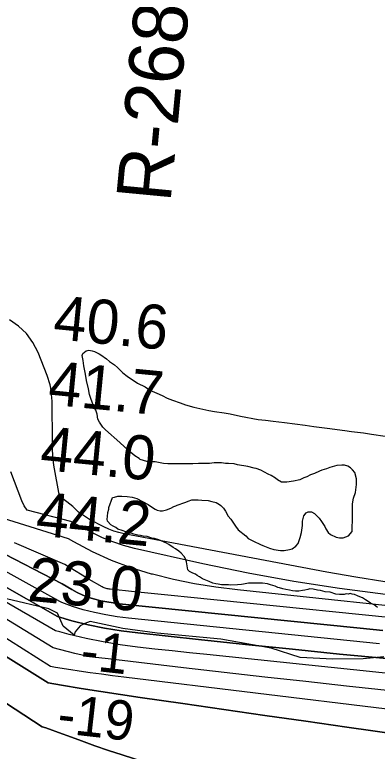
# Model space of a CAD drawing. Extents: x 3219052 to 3256913, y 800770 to 826146.
# Drawn here: x 3241575 to 3242127, y 814283 to 815403 of the extents above; entities that cross this region are included whole.
import ezdxf

# ---------------------------------------------------------------- set-up
doc = ezdxf.new("R2010")
doc.units = 0
for name, color, linetype in [('V-RIVR-EDGE', 7, 'Continuous'), ('V-RIVR-RANG', 7, 'Continuous'), ('V-RIVR-RANG-IDEN', 7, 'Continuous'), ('V-SITE-VEGE', 7, 'Continuous'), ('V-TOPO-DPTH', 7, 'Continuous'), ('V-TOPO-MAJR', 7, 'Continuous'), ('V-TOPO-MINR', 7, 'Continuous'), ('V-TOPO-WATR', 7, 'Continuous')]:
    doc.layers.add(name, color=color, linetype=linetype)

msp = doc.modelspace()

# ---------------------------------------------------------------- linework, layer by layer
at = {"layer": 'V-RIVR-EDGE'}
msp.add_lwpolyline([(3242137.2, 814426.8), (3242105.4, 814423.4), (3242059.4, 814423.1), (3242009.8, 814425.4), (3241965.5, 814439.8), (3241889, 814453.5), (3241791.7, 814462.4), (3241739.5, 814469.5), (3241690, 814480.5), (3241681.7, 814477.5), (3241674.8, 814474), (3241666.9, 814464.5), (3241665.6, 814459.7), (3241648.7, 814473.2), (3241640.1, 814492.8), (3241627, 814499.8), (3241562.3, 814514.7)], dxfattribs=at)
at = {"layer": 'V-SITE-VEGE'}
for points in [[(3241687.2, 814834.3), (3241684.2, 814847), (3241682.7, 814856.6), (3241680.2, 814869.2), (3241679.2, 814877.3), (3241677.7, 814884.9), (3241678.8, 814887.9), (3241683.8, 814891.9), (3241687.9, 814892.9), (3241692.9, 814891.9), (3241696.4, 814890.9), (3241703.5, 814887.3), (3241706, 814885.8), (3241714.6, 814879.7), (3241719.1, 814875.7), (3241726.7, 814870.6), (3241731.2, 814866.5), (3241739.8, 814858.4), (3241746.4, 814853.4), (3241762, 814842.7), (3241773.6, 814837.1), (3241780.7, 814832.5), (3241791.3, 814827.5), (3241799.3, 814823.9), (3241806.9, 814820.3), (3241815, 814817.3), (3241827.1, 814813.2), (3241835.2, 814810.2), (3241847.8, 814806.6), (3241870.5, 814801.5), (3241879.1, 814799.9), (3241893.8, 814797.9), (3241902.9, 814796.3), (3241918.5, 814792.7), (3241945.8, 814787.6), (3241956.9, 814786.6), (3241968.5, 814785), (3241985.7, 814783), (3242017, 814778.8), (3242030.6, 814776.8), (3242050.9, 814774.7), (3242077.6, 814771.1), (3242087.7, 814769.5), (3242105.9, 814767.5), (3242118, 814765.4), (3242138.8, 814762.3)], [(3241895.9, 814648.3), (3241899.9, 814640.7), (3241903.9, 814636.1), (3241911, 814625.5), (3241915, 814619.9), (3241926.6, 814610.8), (3241930.6, 814606.8), (3241938.7, 814602.7), (3241949.3, 814597.6), (3241952.8, 814596.1), (3241962.9, 814592), (3241969.5, 814590), (3241979.6, 814588.4), (3241985.2, 814588.4), (3241993.2, 814589.9), (3241997.3, 814590.9), (3242002.9, 814594.9), (3242006.4, 814599), (3242009.5, 814608.1), (3242011.5, 814615.6), (3242013.1, 814626.2), (3242013.1, 814632.8), (3242015.1, 814640.9), (3242018.7, 814645.9), (3242021.7, 814647.4), (3242026.8, 814647.4), (3242031.3, 814644.9), (3242038.3, 814637.3), (3242041.9, 814632.7), (3242046.9, 814625.1), (3242048.9, 814621.1), (3242052.4, 814616), (3242056, 814612.5), (3242064.5, 814608.9), (3242069.6, 814607.4), (3242075.2, 814607.4), (3242083.2, 814610.9), (3242088.8, 814617.4), (3242088.8, 814623), (3242089.4, 814635.1), (3242089.4, 814659.4), (3242091, 814668), (3242094, 814676.5), (3242095.6, 814688.7), (3242095.6, 814697.3), (3242092.6, 814706.9), (3242089.1, 814710.9), (3242086.1, 814714), (3242082, 814716.5), (3242077, 814718), (3242072.9, 814718), (3242065.4, 814717.6), (3242054.7, 814714.5), (3242049.7, 814712.5), (3242042.6, 814710.5), (3242039.1, 814709), (3242031.5, 814705.5), (3242025.4, 814703.5), (3242019.8, 814700.5), (3242015.3, 814699), (3242009.2, 814696), (3241999.6, 814694), (3241989.5, 814692.5), (3241981.4, 814692.5), (3241975.3, 814696.1), (3241971.8, 814698.6), (3241965.3, 814702.7), (3241960.7, 814704.7), (3241949.6, 814710.8), (3241942.5, 814713.3), (3241939.5, 814713.4), (3241929.9, 814715.9), (3241914.3, 814718.5), (3241909.2, 814720), (3241900.6, 814720.5), (3241896.1, 814720.5), (3241890, 814721.6), (3241878.4, 814721.6), (3241871.3, 814720.6), (3241854.6, 814720.7), (3241846.1, 814720.2), (3241808.2, 814720.3), (3241801.6, 814720.8), (3241789, 814723.4), (3241779.9, 814723.4), (3241776.3, 814723.9), (3241766.2, 814727), (3241764.2, 814728.5), (3241757.7, 814732.6), (3241751.6, 814737.6), (3241742, 814746.2), (3241735, 814752.8), (3241713.3, 814772.1), (3241709.3, 814776.1), (3241704.2, 814783.7), (3241701.7, 814788.3), (3241700.7, 814795.9), (3241698.2, 814802), (3241694.7, 814808), (3241688.7, 814825.7), (3241687.2, 814834.3)], [(3242029.6, 814529.5), (3242024.3, 814529.9), (3242021, 814528.9), (3242016.8, 814527.8), (3242013, 814527.3), (3242007.3, 814526.7), (3242002.5, 814526.6), (3241997.8, 814527), (3241993.5, 814527.9), (3241987.8, 814529.2), (3241983, 814530), (3241978.2, 814531.4), (3241975.4, 814532.3), (3241971.5, 814534.1), (3241964.4, 814536.3), (3241959.6, 814537.7), (3241952, 814538.5), (3241948.7, 814538.7), (3241943, 814538.8), (3241937.4, 814538.5), (3241931.1, 814538.6), (3241923.5, 814537), (3241920.2, 814536.4), (3241914.1, 814535.9), (3241903.6, 814535.7), (3241900.3, 814536.1), (3241894.6, 814536), (3241889.8, 814536.3), (3241884.6, 814537.2), (3241881.3, 814537.6), (3241876.5, 814538.9), (3241871.2, 814541.2), (3241860.7, 814545.3), (3241856.4, 814548.1), (3241852.5, 814550.4), (3241850.1, 814552.2), (3241846.3, 814554), (3241841, 814556.2), (3241838.3, 814559), (3241836.7, 814570.9), (3241835.4, 814574.5), (3241832.9, 814579.3), (3241828.5, 814584.3), (3241825, 814587.3), (3241819.9, 814590.9), (3241816.4, 814592.9), (3241809.8, 814597.5), (3241805.8, 814599.5), (3241794.2, 814604.6), (3241787.6, 814606.6), (3241783.6, 814607.2), (3241776.5, 814609.7), (3241770.5, 814610.2), (3241766.4, 814611.3), (3241762.4, 814611.8), (3241756.3, 814613.3), (3241752.3, 814614.8), (3241744.2, 814616.9), (3241738.6, 814618.9), (3241732.1, 814621), (3241729.1, 814623.5), (3241725, 814625.5), (3241721.5, 814627.6), (3241716.4, 814633.1), (3241715.9, 814636.2), (3241716, 814640.2), (3241716.5, 814646.3), (3241718, 814651.3), (3241718.5, 814653.8), (3241723.6, 814669), (3241726.7, 814669.5), (3241732.2, 814671), (3241737.8, 814671), (3241746.4, 814670.4), (3241753.9, 814669.4), (3241761, 814667.4), (3241778.2, 814658.2), (3241783.2, 814654.7), (3241788.8, 814651.1), (3241791.8, 814649.6), (3241796.3, 814648.6), (3241799.9, 814648.6), (3241805.9, 814650.1), (3241812.5, 814652.6), (3241817.1, 814655.1), (3241820.1, 814656.1), (3241822.1, 814657.1), (3241826.7, 814658.6), (3241829.2, 814660.1), (3241835.3, 814662.1), (3241838.8, 814663.6), (3241844.4, 814665.6), (3241854.5, 814665.6), (3241860, 814665.1), (3241869.6, 814664.5), (3241875.2, 814663), (3241881.8, 814661.5), (3241886.8, 814658.4), (3241888.8, 814656.9), (3241892.9, 814652.8), (3241895.9, 814648.3)], [(3242127.4, 814501.5), (3242122.1, 814505.6), (3242116.8, 814508.4), (3242113, 814510.7), (3242109.2, 814513.5), (3242104.4, 814516.2), (3242100.5, 814518), (3242096.7, 814519.4), (3242092.4, 814521.2), (3242088.6, 814522.1), (3242085.7, 814523), (3242082.9, 814522), (3242079.5, 814522.4), (3242076.7, 814521.4), (3242069.6, 814521.2), (3242063.9, 814522.1), (3242055.3, 814524.8), (3242047.7, 814525.6), (3242040.5, 814527.3), (3242035.8, 814528.2), (3242029.6, 814529.5)]]:
    msp.add_lwpolyline(points, dxfattribs=at)
at = {"layer": 'V-TOPO-DPTH'}
for points in [[(3241616.8, 814320.1), (3241384.4, 814471.8), (3241371.5, 814478.9), (3241352.1, 814489.5), (3241332.6, 814499.8), (3241313, 814509.9), (3241293.3, 814519.9), (3241273.6, 814529.8), (3241139.7, 814595.8), (3241138.8, 814596.3), (3241135, 814598.1), (3241133, 814598.9), (3241132, 814599.2), (3241128.3, 814600.3), (3241126.9, 814600.6), (3241124, 814601), (3241122.5, 814601.1), (3241113.8, 814601.2), (3241108, 814601.2), (3241102.2, 814601.2), (3241096.4, 814601.1), (3241090.6, 814600.9), (3240548.3, 814583.7)], [(3240548.3, 814583.7), (3241090.6, 814600.9), (3241096.4, 814601.1), (3241102.2, 814601.2), (3241108, 814601.2), (3241113.8, 814601.2), (3241122.5, 814601.1), (3241124, 814601), (3241126.9, 814600.6), (3241128.3, 814600.3), (3241132, 814599.2), (3241133, 814598.9), (3241135, 814598.1), (3241138.8, 814596.3), (3241139.7, 814595.8), (3241273.6, 814529.8), (3241293.3, 814519.9), (3241313, 814509.9), (3241332.6, 814499.8), (3241352.1, 814489.5), (3241371.5, 814478.9), (3241384.4, 814471.8), (3241616.8, 814320.1)], [(3241544.9, 814590.2), (3241647.2, 814537.8)], [(3241548.8, 814539.8), (3241640.2, 814488)], [(3241640.2, 814488), (3241548.8, 814539.8)], [(3241647.2, 814537.8), (3241661.9, 814528.9), (3241670.2, 814524.4), (3241678.8, 814520.3), (3241687.6, 814517), (3241696.7, 814514.2), (3241706, 814512), (3241715.3, 814510.1), (3241724.7, 814508.6), (3241734.2, 814507.4), (3242101, 814470.1), (3242135.7, 814466.7)], [(3241633.6, 814440.5), (3241531, 814502.5)], [(3241633.6, 814440.5), (3241531, 814502.5)], [(3241640.2, 814488), (3241661.8, 814481.4), (3241686.6, 814475.5), (3241711.6, 814470.3), (3241736.8, 814466.3), (3241762.2, 814463), (3241854.6, 814453.1), (3241926.3, 814445.6), (3241998, 814438.1), (3242069.7, 814430.9), (3242141.4, 814423.9)], [(3242141.4, 814423.9), (3242069.7, 814430.9), (3241998, 814438.1), (3241926.3, 814445.6), (3241854.6, 814453.1), (3241762.2, 814463), (3241736.8, 814466.3), (3241711.6, 814470.3), (3241686.6, 814475.5), (3241661.8, 814481.4), (3241640.2, 814488)], [(3241484.9, 814474.9), (3241626.1, 814386.9)], [(3241484.9, 814474.9), (3241626.1, 814386.9)], [(3242285, 814360), (3242080, 814382.2), (3242018, 814388.9), (3241955.9, 814395.8), (3241893.8, 814402.9), (3241831.8, 814410), (3241717.4, 814423.4), (3241712.6, 814423.9), (3241707.7, 814424.5), (3241702.9, 814425.1), (3241698.1, 814425.7), (3241693.8, 814426.3), (3241686.9, 814427.3), (3241680.1, 814428.5), (3241673.2, 814430), (3241666.4, 814431.7), (3241633.6, 814440.5)], [(3242285, 814360), (3242080, 814382.2), (3242018, 814388.9), (3241955.9, 814395.8), (3241893.8, 814402.9), (3241831.8, 814410), (3241717.4, 814423.4), (3241712.6, 814423.9), (3241707.7, 814424.5), (3241702.9, 814425.1), (3241698.1, 814425.7), (3241693.8, 814426.3), (3241686.9, 814427.3), (3241680.1, 814428.5), (3241673.2, 814430), (3241666.4, 814431.7), (3241633.6, 814440.5)], [(3241626.1, 814386.9), (3241646.2, 814383.5), (3241676.2, 814378.6), (3241706.2, 814373.8), (3241736.2, 814369.3), (3241766.2, 814364.8), (3241831, 814355.4), (3241893.4, 814346.4), (3241955.9, 814337.4), (3242018.3, 814328.5), (3242080.7, 814319.6), (3242242.5, 814296.6)], [(3241626.1, 814386.9), (3241646.2, 814383.5), (3241676.2, 814378.6), (3241706.2, 814373.8), (3241736.2, 814369.3), (3241766.2, 814364.8), (3241831, 814355.4), (3241893.4, 814346.4), (3241955.9, 814337.4), (3242018.3, 814328.5), (3242080.7, 814319.6), (3242242.5, 814296.6)], [(3242140.4, 814149.9), (3242113.6, 814158.1), (3242104.4, 814160.9), (3242073.1, 814170.5), (3242041.8, 814180.2), (3242010.5, 814190), (3241979.3, 814200), (3241738.8, 814277.4), (3241717.9, 814284.2), (3241697.1, 814291.3), (3241676.4, 814298.6), (3241655.8, 814306.2), (3241647.1, 814309.4), (3241622.1, 814318.4), (3241616.8, 814320.1)], [(3241616.8, 814320.1), (3241622.1, 814318.4), (3241647.1, 814309.4), (3241655.8, 814306.2), (3241676.4, 814298.6), (3241697.1, 814291.3), (3241717.9, 814284.2), (3241738.8, 814277.4), (3241979.3, 814200), (3242010.5, 814190), (3242041.8, 814180.2), (3242073.1, 814170.5), (3242104.4, 814160.9), (3242113.6, 814158.1), (3242140.4, 814149.9)]]:
    msp.add_lwpolyline(points, dxfattribs=at)
at = {"layer": 'V-TOPO-MAJR'}
for points in [[(3241660.4, 814632.6), (3241593.8, 814649.5), (3241589.5, 814656.4), (3241585.8, 814663.9), (3241568.8, 814708.2)], [(3242139.3, 814521.6), (3242069.4, 814530.6), (3241999.7, 814541.1), (3241930.4, 814553.8), (3241861.4, 814568.2), (3241757.1, 814591.6), (3241740.7, 814596), (3241724.5, 814601.3), (3241708.8, 814607.8), (3241693.4, 814615.2), (3241660.4, 814632.6)]]:
    msp.add_lwpolyline(points, dxfattribs=at)
at = {"layer": 'V-TOPO-MINR'}
for points in [[(3241663.5, 814655.1), (3241643.1, 814671.1), (3241634.7, 814718.2), (3241634, 814722.5), (3241633.5, 814726.8), (3241633.1, 814731.1), (3241632.8, 814735.5), (3241632.6, 814739.8), (3241632.5, 814744.2), (3241632.4, 814748.5), (3241632.4, 814752.8), (3241631.8, 814815.7), (3241631.6, 814820.7), (3241631.2, 814825.6), (3241630.6, 814830.5), (3241629.7, 814835.5), (3241628.7, 814840.3), (3241627.4, 814845.1), (3241625.9, 814849.9), (3241624.2, 814854.6), (3241610.6, 814889.7), (3241602.7, 814904.9), (3241593.1, 814918.4), (3241580.8, 814929.6), (3241566.8, 814939.2)], [(3242138.6, 814540.5), (3242094.4, 814547.6), (3242050.4, 814555.4), (3241741.7, 814613.6), (3241733.7, 814615.5), (3241725.7, 814617.9), (3241718.1, 814620.9), (3241710.5, 814624.3), (3241688.6, 814635.6), (3241672.3, 814646.8), (3241663.5, 814655.1)], [(3241656.7, 814606.3), (3241558, 814636.8)], [(3242257.6, 814491.9), (3241914, 814528.4), (3241881.3, 814532.6), (3241848.8, 814537.8), (3241816.6, 814544.5), (3241784.6, 814552.2), (3241783.2, 814552.6), (3241752.5, 814562), (3241722.5, 814573.1), (3241693.4, 814586.5), (3241665, 814601.5), (3241656.7, 814606.3)], [(3241616.8, 814320.1), (3241384.4, 814471.8), (3241371.5, 814478.9), (3241352.1, 814489.5), (3241332.6, 814499.8), (3241313, 814509.9), (3241293.3, 814519.9), (3241273.6, 814529.8), (3241139.7, 814595.8), (3241138.8, 814596.3), (3241135, 814598.1), (3241133, 814598.9), (3241132, 814599.2), (3241128.3, 814600.3), (3241126.9, 814600.6), (3241124, 814601), (3241122.5, 814601.1), (3241113.8, 814601.2), (3241108, 814601.2), (3241102.2, 814601.2), (3241096.4, 814601.1), (3241090.6, 814600.9), (3240548.3, 814583.7)], [(3241651.2, 814567.1), (3241574.6, 814600)], [(3241647.2, 814537.8), (3241544.9, 814590.2)], [(3241643.4, 814510.7), (3241535.9, 814570.1)], [(3242239.3, 814476.8), (3241838.2, 814517.2), (3241818, 814519.2), (3241797.8, 814521.3), (3241777.7, 814523.4), (3241757.5, 814525.5), (3241720.3, 814529.4), (3241718.7, 814529.6), (3241717.1, 814529.8), (3241715.6, 814530.1), (3241714, 814530.5), (3241712.5, 814531), (3241711, 814531.5), (3241709.6, 814532.2), (3241708.2, 814532.9), (3241688.5, 814544.4), (3241677.4, 814551), (3241666.2, 814557.7), (3241655.2, 814564.5), (3241651.2, 814567.1)], [(3242135.7, 814466.7), (3242101, 814470.1), (3241734.2, 814507.4), (3241724.7, 814508.6), (3241715.3, 814510.1), (3241706, 814512), (3241696.7, 814514.2), (3241687.6, 814517), (3241678.8, 814520.3), (3241670.2, 814524.4), (3241661.9, 814528.9), (3241647.2, 814537.8)], [(3241637.2, 814466.2), (3241546.4, 814518.2)], [(3242130.2, 814446.2), (3241748, 814485.4), (3241730.7, 814487.6), (3241713.5, 814490.3), (3241696.4, 814493.9), (3241679.4, 814497.9), (3241662.8, 814503.1), (3241646.6, 814509.2), (3241643.4, 814510.7)], [(3241633.6, 814440.5), (3241531, 814502.5)], [(3241629.6, 814412), (3241503.9, 814491.1)], [(3241626.1, 814386.9), (3241484.9, 814474.9)], [(3242246.3, 814390.4), (3241867.4, 814430), (3241841, 814432.8), (3241814.7, 814435.6), (3241788.3, 814438.5), (3241762, 814441.5), (3241735.7, 814445), (3241709.6, 814449.2), (3241683.7, 814454.6), (3241657.9, 814460.6), (3241643.4, 814464.4), (3241637.2, 814466.2)], [(3242285, 814360), (3242080, 814382.2), (3242018, 814388.9), (3241955.9, 814395.8), (3241893.8, 814402.9), (3241831.8, 814410), (3241717.4, 814423.4), (3241712.6, 814423.9), (3241707.7, 814424.5), (3241702.9, 814425.1), (3241698.1, 814425.7), (3241693.8, 814426.3), (3241686.9, 814427.3), (3241680.1, 814428.5), (3241673.2, 814430), (3241666.4, 814431.7), (3241633.6, 814440.5)], [(3242142.2, 814346.8), (3241741, 814395.7), (3241724, 814397.9), (3241707, 814400.1), (3241690, 814402.4), (3241673, 814404.9), (3241660.2, 814406.7), (3241636.9, 814410.6), (3241629.6, 814412)], [(3242242.5, 814296.6), (3242080.7, 814319.6), (3242018.3, 814328.5), (3241955.9, 814337.4), (3241893.4, 814346.4), (3241831, 814355.4), (3241766.2, 814364.8), (3241736.2, 814369.3), (3241706.2, 814373.8), (3241676.2, 814378.6), (3241646.2, 814383.5), (3241626.1, 814386.9)], [(3242140.4, 814149.9), (3242113.6, 814158.1), (3242104.4, 814160.9), (3242073.1, 814170.5), (3242041.8, 814180.2), (3242010.5, 814190), (3241979.3, 814200), (3241738.8, 814277.4), (3241717.9, 814284.2), (3241697.1, 814291.3), (3241676.4, 814298.6), (3241655.8, 814306.2), (3241647.1, 814309.4), (3241622.1, 814318.4), (3241616.8, 814320.1)]]:
    msp.add_lwpolyline(points, dxfattribs=at)
at = {"layer": 'V-TOPO-WATR'}
for points in [[(3241640.2, 814488), (3241548.8, 814539.8)], [(3242141.4, 814423.9), (3242069.7, 814430.9), (3241998, 814438.1), (3241926.3, 814445.6), (3241854.6, 814453.1), (3241762.2, 814463), (3241736.8, 814466.3), (3241711.6, 814470.3), (3241686.6, 814475.5), (3241661.8, 814481.4), (3241640.2, 814488)]]:
    msp.add_lwpolyline(points, dxfattribs=at)

# ---------------------------------------------------------------- texts
at = {"layer": 'V-RIVR-RANG'}
for s, height, rotation, p in [('40.6', 67, 354.4383, (3241632, 814910.3)), ('41.7', 67, 354.4383, (3241624.4, 814810.6)), ('44.0', 67, 354.4383, (3241612.1, 814711.3)), ('44.2', 67, 354.4383, (3241605.5, 814611.5)), ('23.0', 67, 354.4383, (3241593.2, 814512.2)), ('-1', 60, 353.6298, (3241673.3, 814407.9)), ('-19', 60, 353.6298, (3241638, 814311.2))]:
    msp.add_text(s, height=height, rotation=rotation, dxfattribs=at).set_placement(p)
at = {"layer": 'V-RIVR-RANG-IDEN'}
msp.add_text('R-268.55', height=83, rotation=84.5808, dxfattribs=at).set_placement((3241812, 815116.8))

doc.saveas('drawing.dxf')
